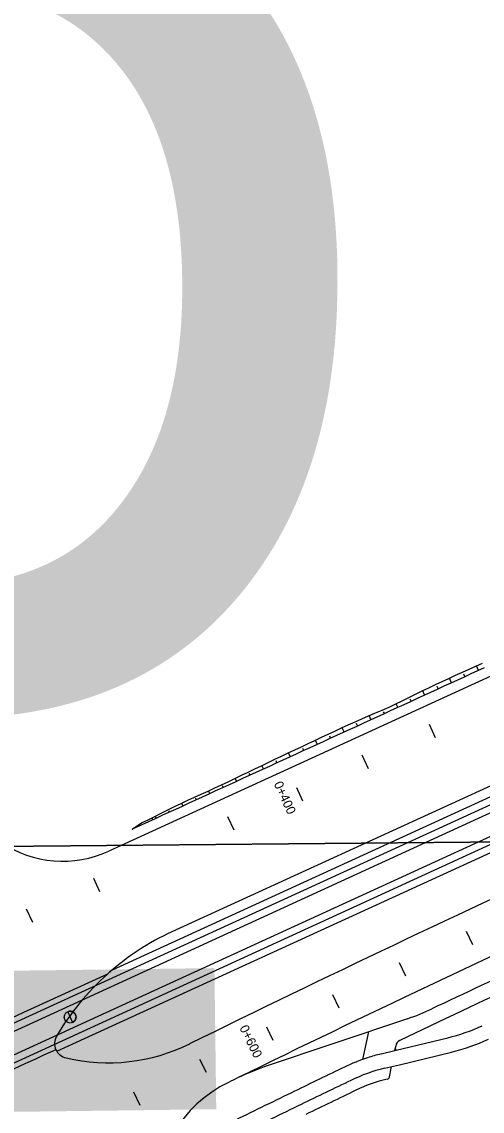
# Model space of a CAD drawing. Extents: x 6503541 to 6503743, y 5888004 to 5888145.
# Drawn here: x 6503605.517 to 6503607.012, y 5888055.795 to 5888059.335 of the extents above; entities that cross this region are included whole.
import ezdxf

# ---------------------------------------------------------------- set-up
doc = ezdxf.new("R2010")
doc.units = 0
doc.layers.add('12', color=7, linetype='Continuous')
doc.layers.add('tabela', color=7, linetype='Continuous')

msp = doc.modelspace()

# ---------------------------------------------------------------- linework, layer by layer
at = {"layer": '12'}
for p, q in [((6503605.1366, 5888055.919), (6503621.1114, 5888063.2433)), ((6503605.1466, 5888055.8972), (6503621.1214, 5888063.2215)), ((6503605.1756, 5888055.8339), (6503621.1505, 5888063.1582)), ((6503605.1856, 5888055.8121), (6503621.1605, 5888063.1364)), ((6503605.811, 5888056.2546), (6503615.7038, 5888060.7903)), ((6503605.6303, 5888055.9895), (6503615.7728, 5888060.6398)), ((6503609.4456, 5888058.3118), (6503605.7996, 5888056.6401)), ((6503608.5221, 5888057.5319), (6503606.0042, 5888056.3775)), ((6503605.795, 5888056.2406), (6503605.5459, 5888056.1264)), ((6503605.795, 5888056.2406), (6503605.5459, 5888056.1264)), ((6503606.7699, 5888056.0954), (6503606.3043, 5888055.9386)), ((6503606.6425, 5888056.0525), (6503606.6239, 5888055.963)), ((6503606.7312, 5888056.0076), (6503606.7279, 5888055.9916)), ((6503606.7325, 5888055.9927), (6503606.9007, 5888056.0335)), ((6503605.6274, 5888055.9948), (6503605.6099, 5888055.9868)), ((6503605.6274, 5888055.9948), (6503605.6099, 5888055.9868)), ((6503606.684, 5888055.9809), (6503606.7325, 5888055.9927)), ((6503606.7325, 5888055.9927), (6503606.7314, 5888055.9971)), ((6503606.7438, 5888055.946), (6503606.9121, 5888055.9869)), ((6503606.6953, 5888055.9343), (6503606.7438, 5888055.946)), ((6503606.7171, 5888055.9396), (6503606.709, 5888055.9006)), ((6503606.7038, 5888055.8993), (6503606.709, 5888055.9006))]:
    msp.add_line(p, q, dxfattribs=at)
for points in [[(6503605.8748, 5888056.7115), (6503605.9052, 5888056.7316), (6503605.9268, 5888056.7421), (6503605.9483, 5888056.7528), (6503605.9698, 5888056.7634), (6503605.9913, 5888056.774), (6503606.0128, 5888056.7847), (6503606.0344, 5888056.7953), (6503606.0562, 5888056.8053), (6503606.078, 5888056.8153), (6503606.0998, 5888056.8253), (6503606.1216, 5888056.8353), (6503606.1434, 5888056.8454), (6503606.1653, 5888056.8554), (6503606.1869, 5888056.8657), (6503606.2086, 5888056.8761), (6503606.2194, 5888056.8813), (6503606.2302, 5888056.8864), (6503606.2519, 5888056.8968), (6503606.2735, 5888056.9072), (6503606.2952, 5888056.9176), (6503606.3168, 5888056.9279), (6503606.3384, 5888056.9383), (6503606.3601, 5888056.9487), (6503606.3818, 5888056.9589), (6503606.4036, 5888056.9691), (6503606.4253, 5888056.9792), (6503606.447, 5888056.9894), (6503606.4687, 5888056.9996), (6503606.4905, 5888057.0098), (6503606.5122, 5888057.02), (6503606.5339, 5888057.0302), (6503606.5557, 5888057.0404), (6503606.5774, 5888057.0506), (6503606.5992, 5888057.0605), (6503606.6211, 5888057.0704), (6503606.6433, 5888057.0796), (6503606.6654, 5888057.0889), (6503606.6876, 5888057.0982), (6503606.7097, 5888057.1076), (6503606.7312, 5888057.1182), (6503606.7528, 5888057.1288), (6503606.7743, 5888057.1393), (6503606.7959, 5888057.1499), (6503606.8174, 5888057.1605), (6503606.839, 5888057.1711), (6503606.8606, 5888057.1815), (6503606.8825, 5888057.1914), (6503606.9043, 5888057.2014), (6503606.9261, 5888057.2113), (6503606.948, 5888057.2212), (6503606.9698, 5888057.2312), (6503606.9917, 5888057.2411), (6503607.0135, 5888057.2511)], [(6503605.8748, 5888056.7115), (6503605.8857, 5888056.7165), (6503605.9075, 5888056.7265), (6503605.9293, 5888056.7365), (6503605.9511, 5888056.7465), (6503605.9729, 5888056.7565), (6503605.9948, 5888056.7665), (6503606.0166, 5888056.7766), (6503606.0384, 5888056.7866), (6503606.0602, 5888056.7966), (6503606.082, 5888056.8066), (6503606.1038, 5888056.8166), (6503606.1257, 5888056.8266), (6503606.1475, 5888056.8366), (6503606.1693, 5888056.8466), (6503606.1911, 5888056.8566), (6503606.2129, 5888056.8666), (6503606.2238, 5888056.8716), (6503606.2347, 5888056.8766), (6503606.2566, 5888056.8866), (6503606.2784, 5888056.8966), (6503606.3002, 5888056.9066), (6503606.322, 5888056.9166), (6503606.3438, 5888056.9266), (6503606.3656, 5888056.9366), (6503606.3874, 5888056.9466), (6503606.4093, 5888056.9566), (6503606.4311, 5888056.9666), (6503606.4529, 5888056.9766), (6503606.4747, 5888056.9866), (6503606.4965, 5888056.9966), (6503606.5183, 5888057.0066), (6503606.5402, 5888057.0166), (6503606.562, 5888057.0266), (6503606.5838, 5888057.0366), (6503606.6056, 5888057.0466), (6503606.6274, 5888057.0566), (6503606.6492, 5888057.0666), (6503606.6711, 5888057.0766), (6503606.6929, 5888057.0866), (6503606.7147, 5888057.0966), (6503606.7365, 5888057.1066), (6503606.7583, 5888057.1166), (6503606.7801, 5888057.1266), (6503606.802, 5888057.1366), (6503606.8238, 5888057.1466), (6503606.8456, 5888057.1566), (6503606.8674, 5888057.1667), (6503606.8892, 5888057.1767), (6503606.911, 5888057.1867), (6503606.9329, 5888057.1967), (6503606.9547, 5888057.2067), (6503606.9765, 5888057.2167), (6503606.9983, 5888057.2267), (6503607.0201, 5888057.2367)], [(6503606.9563, 5888057.2074), (6503606.9529, 5888057.2147)], [(6503606.9999, 5888057.2274), (6503606.9933, 5888057.2418)], [(6503606.869, 5888057.1674), (6503606.8656, 5888057.1748)], [(6503606.9126, 5888057.1874), (6503606.9059, 5888057.2021)], [(6503606.8254, 5888057.1474), (6503606.819, 5888057.1613)], [(6503606.7381, 5888057.1074), (6503606.7328, 5888057.119)], [(6503606.7817, 5888057.1274), (6503606.7788, 5888057.1337)], [(6503606.6508, 5888057.0674), (6503606.6449, 5888057.0803)], [(6503606.6945, 5888057.0874), (6503606.6918, 5888057.0931)], [(6503606.5636, 5888057.0273), (6503606.5572, 5888057.0411)], [(6503606.6072, 5888057.0473), (6503606.604, 5888057.0543)], [(6503606.861, 5888057.0079), (6503606.841, 5888057.0516)], [(6503606.4763, 5888056.9873), (6503606.4703, 5888057.0004)], [(6503606.5199, 5888057.0073), (6503606.5169, 5888057.014)], [(6503606.4327, 5888056.9673), (6503606.4298, 5888056.9737)], [(6503606.3454, 5888056.9273), (6503606.3427, 5888056.9332)], [(6503606.389, 5888056.9473), (6503606.3834, 5888056.9596)], [(6503606.6428, 5888056.9079), (6503606.6228, 5888056.9515)], [(6503606.2581, 5888056.8873), (6503606.2558, 5888056.8924)], [(6503606.3018, 5888056.9073), (6503606.2967, 5888056.9183)], [(6503606.2145, 5888056.8673), (6503606.2101, 5888056.8768)], [(6503606.1272, 5888056.8273), (6503606.1232, 5888056.8361)], [(6503606.1709, 5888056.8473), (6503606.1689, 5888056.8517)], [(6503606.4087, 5888056.8466), (6503606.4287, 5888056.8029)], [(6503606.04, 5888056.7873), (6503606.036, 5888056.796)], [(6503606.0836, 5888056.8073), (6503606.0816, 5888056.8117)], [(6503605.9527, 5888056.7473), (6503605.9498, 5888056.7535)], [(6503605.9963, 5888056.7673), (6503605.9946, 5888056.771)], [(6503606.2065, 5888056.7079), (6503606.1865, 5888056.7515)], [(6503605.9423, 5888056.7425), (6503605.9396, 5888056.7484)], [(6503605.7702, 5888056.5078), (6503605.7502, 5888056.5514)], [(6503605.552, 5888056.4078), (6503605.532, 5888056.4514)], [(6503606.9814, 5888056.3359), (6503606.961, 5888056.3793)], [(6503606.7645, 5888056.2334), (6503606.7439, 5888056.2767)], [(6503606.5481, 5888056.1299), (6503606.5273, 5888056.1732)], [(6503605.6657, 5888056.118), (6503605.6817, 5888056.0831)], [(6503606.3111, 5888056.0687), (6503606.3321, 5888056.0255)], [(6503606.1166, 5888055.9202), (6503606.0954, 5888055.9632)], [(6503605.9015, 5888055.8138), (6503605.8801, 5888055.8568)]]:
    msp.add_lwpolyline(points, dxfattribs=at)
msp.add_circle((6503605.6737, 5888056.1006), 0.0192, dxfattribs=at)
for centre, radius, start, end in [((6503605.6496, 5888056.9674), 0.36, 236.152, 294.6311), ((6503629.9308, 5888007.4817), 54.084, 114.63106, 116.18876), ((6503629.9308, 5888007.4817), 53.916, 114.63106, 116.09243), ((6503629.9308, 5888007.4817), 53.844, 114.63106, 115.38418), ((6503606.3543, 5888055.6139), 0.84, 114.6311, 131.7464), ((6503606.3543, 5888055.6139), 0.84, 130.296, 131.7464), ((6503606.3543, 5888055.6139), 0.84, 131.7464, 149.6046), ((6503606.3543, 5888055.6139), 0.84, 131.7464, 149.6046), ((6503629.9308, 5888007.4817), 53.796, 115.05874, 115.53147), ((6503620.5817, 5888023.3322), 36.0768, 114.63106, 115.28623), ((6503620.5817, 5888023.3322), 36.0768, 114.63106, 115.28623), ((6503605.6737, 5888056.1006), 0.0192, 350.1838, 114.6311), ((6503606.54, 5888056.7777), 0.72, 288.6156, 295.3842), ((6503605.6737, 5888056.1006), 0.0192, 294.6311, 350.1838), ((6503606.7591, 5888056.6166), 0.6, 283.6494, 294.9593), ((6503605.6712, 5888056.0146), 0.048, 149.6046, 204.3665), ((6503605.6712, 5888056.0146), 0.048, 149.6046, 204.3665), ((6503605.7972, 5888056.5521), 0.6, 256.8053, 296.1888), ((6503606.7547, 5888056.0028), 0.024, 115.5315, 168.2876), ((6503606.7591, 5888056.6166), 0.648, 283.6494, 294.9593), ((6503620.5817, 5888023.3322), 35.9232, 114.63106, 115.31741), ((6503620.5817, 5888023.3322), 35.9232, 114.63106, 115.31741), ((6503605.6712, 5888056.0146), 0.048, 204.3665, 256.8053), ((6503605.6712, 5888056.0146), 0.048, 204.3665, 211.5452), ((6503606.8256, 5888055.3979), 0.6, 103.6494, 108.0582), ((6503606.5341, 5888055.2562), 0.72, 108.6156, 116.0924), ((6503629.9308, 5888007.4817), 53.796, 115.7434, 115.93536), ((6503606.8256, 5888055.3979), 0.6, 108.0582, 115.7434), ((6503629.9308, 5888007.4817), 53.916, 116.09243, 116.12702), ((6503606.8256, 5888055.3979), 0.552, 103.6494, 115.7434), ((6503606.3785, 5888055.5007), 0.432, 116.127, 181.712), ((6503629.9308, 5888007.4817), 53.748, 115.7434, 115.93535), ((6503606.8256, 5888055.3979), 0.516, 103.6494, 115.7434), ((6503629.9308, 5888007.4817), 53.796, 115.93536, 116.163), ((6503629.9308, 5888007.4817), 53.712, 115.7434, 115.93535), ((6503629.9308, 5888007.4817), 53.748, 115.93535, 116.16299)]:
    msp.add_arc(centre, radius, start, end, dxfattribs=at)
at = {"layer": 'tabela'}
for p, q in [((6503601.6737, 5888056.6198), (6503608.9092, 5888056.6874)), ((6503608.9092, 5888056.6874), (6503601.6737, 5888056.6198)), ((6503608.9092, 5888056.6874), (6503601.6737, 5888056.6198)), ((6503601.6737, 5888056.6198), (6503608.9092, 5888056.6874))]:
    msp.add_line(p, q, dxfattribs=at)

# ---------------------------------------------------------------- texts
at = {"layer": '12'}
for s, height, rotation, p in [('6', 4.223, 0.7393, (6503603.6676, 5888057.11)), ('0+400', 0.03, 294.6206, (6503606.3344, 5888056.8586)), ('5', 4.223, 0.7393, (6503603.5197, 5888052.0026)), ('0+600', 0.03, 295.9259, (6503606.223, 5888056.0659))]:
    msp.add_text(s, height=height, rotation=rotation, dxfattribs=at).set_placement(p)

doc.saveas('drawing.dxf')
